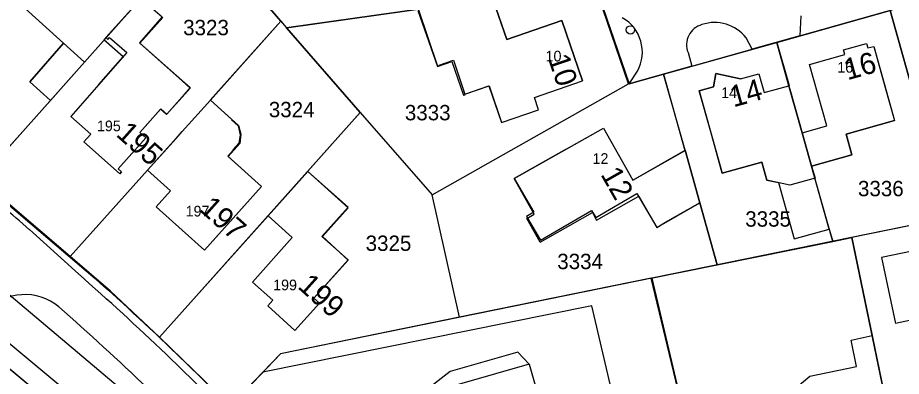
# Model space of a CAD drawing. Extents: x 148816 to 151297, y 399515 to 402500.
# Drawn here: x 150980.7 to 151084.2, y 400866 to 400908 of the extents above; entities that cross this region are included whole.
import ezdxf

# ---------------------------------------------------------------- set-up
doc = ezdxf.new("R2010")
doc.units = 0
for name, color, linetype in [('B01 Hoofdgebouw  [D] Norm', 7, 'Continuous'), ('B01 Hoofdgebouw  [T] Norm', 7, 'Continuous'), ('B01 hoofgebouw', 7, 'Continuous'), ('B02 Bijgebouw  [D] Norm', 7, 'Continuous'), ('B02 Bijgebouw  [T] Norm', 7, 'Continuous'), ('B07 Tussenmuur  [D] Norm', 7, 'Continuous'), ('B07 Tussenmuur  [T] Norm', 7, 'Continuous'), ('G01 perceelsgrens', 7, 'Continuous'), ('T04 Haag heg  [D] Gem', 7, 'Continuous'), ('V00 Kant verharding algemeen  [T] Norm', 7, 'Continuous'), ('V00 Kant verharding algemeen secundair  [T] Gem', 7, 'Continuous'), ('Z01 perceelnummer', 7, 'Continuous'), ('Z02 huisnummer', 7, 'Continuous'), ('Z02 Huisnummer  [Tekst] Norm', 7, 'Continuous')]:
    doc.layers.add(name, color=color, linetype=linetype)

msp = doc.modelspace()

# ---------------------------------------------------------------- linework, layer by layer
at = {"layer": 'B01 Hoofdgebouw  [D] Norm'}
msp.add_line((151040.63, 400867.47), (151042.45, 400861.14), dxfattribs=at)
at = {"layer": 'B01 Hoofdgebouw  [T] Norm'}
for p, q in [((150991.04, 400905.68), (150995.18, 400910.29)), ((151036.43, 400910.08), (151038.01, 400905.46)), ((151027.6, 400908.87), (151029.89, 400902.31)), ((150997.72, 400908.02), (150995.05, 400905.04)), ((151038.01, 400905.46), (151044.47, 400907.67)), ((151044.47, 400907.67), (151046.88, 400900.61)), ((150991.04, 400905.68), (150991.28, 400905.47)), ((150991.28, 400905.47), (150991.49, 400905.71)), ((150991.49, 400905.71), (150993.52, 400903.92)), ((150995.05, 400905.04), (151000, 400900.61)), ((151077.44, 400904.25), (151080.13, 400905.01)), ((151080.13, 400905.01), (151080.28, 400904.47)), ((151080.28, 400904.47), (151080.98, 400904.66)), ((151080.98, 400904.66), (151083.42, 400895.97)), ((150993.52, 400903.92), (150986.94, 400896.45)), ((151073.45, 400902.55), (151077.59, 400903.71)), ((151077.59, 400903.71), (151077.44, 400904.25)), ((151029.89, 400902.31), (151031.56, 400902.89)), ((151031.56, 400902.89), (151032.94, 400898.93)), ((151075.47, 400895.35), (151073.45, 400902.55)), ((151062.5, 400901.47), (151062.22, 400899.92)), ((151065.39, 400900.85), (151062.5, 400901.47)), ((151000, 400900.61), (151000.94, 400899.77)), ((151041.25, 400898.69), (151046.88, 400900.61)), ((151065.39, 400900.85), (151067.54, 400901.46)), ((151067.54, 400901.46), (151068.16, 400899.24)), ((151000.94, 400899.77), (151000, 400898.72)), ((151033.11, 400899.06), (151035.92, 400900.02)), ((151035.92, 400900.02), (151037.38, 400895.74)), ((151062.22, 400899.92), (151060.54, 400899.46)), ((151060.54, 400899.46), (151063.23, 400889.83)), ((151068.16, 400899.24), (151071.05, 400900.05)), ((151071.05, 400900.05), (151072.59, 400894.54)), ((151000, 400898.72), (150998.18, 400896.68)), ((151032.94, 400898.93), (151033.14, 400898.99)), ((151033.14, 400898.99), (151033.11, 400899.06)), ((151041.74, 400897.23), (151041.25, 400898.69)), ((151003.3, 400898.36), (151000, 400894.68)), ((151005.83, 400896.09), (151003.3, 400898.36)), ((150986.94, 400896.45), (150989.3, 400894.37)), ((150997.47, 400897.32), (150995.04, 400894.58)), ((150997.47, 400897.32), (150998.18, 400896.68)), ((151037.38, 400895.74), (151041.74, 400897.23)), ((151005.78, 400896.04), (151005.83, 400896.09)), ((151006.55, 400895.34), (151005.78, 400896.04)), ((151006.55, 400895.34), (151006.77, 400894.31)), ((151072.59, 400894.54), (151075.47, 400895.35)), ((151077.75, 400894.38), (151083.42, 400895.97)), ((150989.3, 400894.37), (150988.49, 400893.47)), ((150995.04, 400894.58), (150995.74, 400893.95)), ((151000, 400894.68), (150995.94, 400890.15)), ((151006.77, 400894.31), (151006.62, 400893.32)), ((151038.87, 400889.18), (151049.32, 400895.08)), ((151049.32, 400895.08), (151052.77, 400889.01)), ((151078.42, 400891.96), (151077.75, 400894.38)), ((150992.69, 400889.74), (150988.49, 400893.47)), ((150995.74, 400893.95), (150992.52, 400890.33)), ((151006.62, 400893.32), (151005.93, 400892.55)), ((151005.98, 400892.51), (151005.34, 400891.79)), ((151005.93, 400892.55), (151005.98, 400892.51)), ((151052.77, 400889.01), (151058.89, 400892.48)), ((151060.62, 400886.34), (151058.89, 400892.49)), ((151005.34, 400891.79), (151009.29, 400888.26)), ((151063.23, 400889.83), (151067.87, 400891.12)), ((151067.87, 400891.12), (151068.46, 400889)), ((151073.7, 400890.65), (151078.42, 400891.96)), ((150992.52, 400890.33), (150992.91, 400889.98)), ((150998.64, 400887.73), (150995.94, 400890.15)), ((150992.91, 400889.98), (150992.69, 400889.74)), ((151014.73, 400890.01), (151010.05, 400884.81)), ((151014.73, 400890.01), (151019.44, 400885.75)), ((151041.23, 400885), (151038.87, 400889.18)), ((151009.29, 400888.26), (151002.63, 400880.8)), ((150998.64, 400887.73), (150996.97, 400885.86)), ((151048.52, 400884.32), (151053.48, 400887.13)), ((151053.48, 400887.13), (151055.56, 400883.47)), ((151055.56, 400883.47), (151060.62, 400886.34)), ((151000, 400883.15), (150996.97, 400885.86)), ((151019.44, 400885.75), (151016.41, 400882.39)), ((151040.36, 400884.51), (151041.23, 400885)), ((151042.82, 400882.23), (151048.03, 400885.19)), ((151048.03, 400885.19), (151048.52, 400884.32)), ((151010.05, 400884.81), (151012.87, 400882.28)), ((151041.93, 400881.73), (151040.36, 400884.51)), ((151002.63, 400880.8), (151000, 400883.15)), ((151008.22, 400877.06), (151012.87, 400882.28)), ((151016.41, 400882.39), (151019.45, 400879.64)), ((151041.93, 400881.73), (151042.82, 400882.23)), ((151089.61, 400881.55), (151081.87, 400879.95)), ((151081.87, 400879.95), (151083.52, 400872.21)), ((151019.45, 400879.64), (151015.43, 400875.19)), ((151010.6, 400874.93), (151008.22, 400877.06)), ((151010.01, 400874.28), (151010.6, 400874.93)), ((151016.09, 400874.59), (151013.2, 400871.39)), ((151015.43, 400875.19), (151016.09, 400874.59)), ((151013.2, 400871.39), (151010.01, 400874.28)), ((151087.78, 400873.12), (151083.52, 400872.21)), ((151078.32, 400870.28), (151080.78, 400870.79)), ((151080.78, 400870.79), (151084.18, 400854.32)), ((151078.96, 400867.19), (151078.32, 400870.28)), ((151073.5, 400866.06), (151078.96, 400867.19)), ((151071.27, 400864.17), (151073.5, 400866.06))]:
    msp.add_line(p, q, dxfattribs=at)
msp.add_lwpolyline([(151068.46, 400889), (151069.83, 400888.71), (151071.67, 400882.12), (151075.76, 400883.26), (151073.7, 400890.65)], dxfattribs=at)
at = {"layer": 'B01 hoofgebouw'}
for points in [[(150990.24, 400900.2), (150993.1, 400903.44), (150990.82, 400905.44), (150995.21, 400910.26), (150997.66, 400908.1), (150995, 400905.09), (151000, 400900.67)], [(151037.38, 400895.74), (151041.74, 400897.23), (151041.25, 400898.69), (151046.88, 400900.61), (151044.47, 400907.67), (151038.01, 400905.46), (151036.39, 400910.21), (151031.43, 400909.51)], [(151027.68, 400908.92), (151029.91, 400902.34), (151030.11, 400902.4), (151030.08, 400902.47), (151031.76, 400903.04), (151033.11, 400899.07), (151035.93, 400900.02), (151037.38, 400895.74)], [(150982.14, 400900.51), (150984.56, 400898.33), (150988.55, 400902.81), (150986.1, 400905.03)], [(150982.14, 400900.51), (150986.1, 400905.03)], [(151061.89, 400894.64), (151060.54, 400899.46), (151062.22, 400899.92), (151062.5, 400901.47), (151065.39, 400900.85), (151067.54, 400901.46), (151068.16, 400899.24), (151071.05, 400900.05), (151071.23, 400899.38), (151072.59, 400894.54), (151075.47, 400895.35), (151073.45, 400902.55), (151077.59, 400903.71), (151077.44, 400904.25), (151080.13, 400905.01), (151080.28, 400904.47), (151080.98, 400904.66), (151082.33, 400899.85)], [(151000, 400900.67), (151000.94, 400899.83), (151000, 400898.76)], [(150990.24, 400900.2), (150986.94, 400896.45), (150989.3, 400894.37), (150988.49, 400893.47), (150992.3, 400890.09)], [(151082.33, 400899.85), (151083.42, 400895.97), (151077.74, 400894.38), (151078.42, 400891.96), (151073.7, 400890.64), (151074.1, 400889.24), (151071.16, 400888.41), (151068.46, 400888.99), (151067.86, 400891.12), (151063.23, 400889.83), (151061.89, 400894.64)], [(151000, 400898.76), (150998.19, 400896.72), (150997.48, 400897.35), (150995.04, 400894.59), (150995.76, 400893.96)], [(151000, 400894.68), (151003.3, 400898.36), (151006.58, 400895.41), (151006.88, 400894.37), (151006.73, 400893.28), (151005.38, 400891.77), (151009.29, 400888.26), (151005.96, 400884.53)], [(150999.28, 400893.88), (151000, 400894.68)], [(151044.97, 400892.62), (151049.32, 400895.08), (151052.77, 400889.01), (151058.89, 400892.49), (151060.62, 400886.34), (151056.27, 400883.87)], [(150999.28, 400893.88), (150995.94, 400890.15), (150998.64, 400887.73), (150996.97, 400885.86), (151000, 400883.15)], [(151044.97, 400892.62), (151038.87, 400889.18), (151041.18, 400885.23), (151040.33, 400884.73), (151041.96, 400881.95), (151047.94, 400885.46), (151048.44, 400884.61), (151053.24, 400887.43), (151055.56, 400883.47), (151056.27, 400883.87)], [(150992.3, 400890.09), (150992.69, 400889.74), (150992.91, 400889.98), (150992.52, 400890.32)], [(151013.4, 400888.53), (151014.73, 400890.01), (151019.43, 400885.82), (151016.36, 400882.39), (151019.42, 400879.66), (151015.42, 400875.19), (151016.09, 400874.59)], [(151013.4, 400888.53), (151010.05, 400884.81), (151012.87, 400882.28), (151008.22, 400877.06), (151010.6, 400874.93), (151010.01, 400874.28), (151013.2, 400871.39), (151016.09, 400874.59)], [(151000, 400883.15), (151002.63, 400880.8), (151005.96, 400884.53)], [(151064.7, 400855.35), (151065.32, 400855.47), (151064.65, 400858.74), (151068.67, 400859.57), (151067.85, 400863.51), (151071.27, 400864.17), (151073.5, 400866.06), (151078.96, 400867.19), (151078.32, 400870.28), (151080.78, 400870.79), (151084.18, 400854.32), (151077.84, 400853.01), (151078.05, 400851.93), (151077.63, 400851.84), (151077.62, 400851.91), (151072.83, 400850.92), (151072.88, 400849.47), (151071.57, 400849.42), (151068.19, 400848.72), (151068.03, 400849.64), (151065.97, 400849.22), (151064.7, 400855.35)]]:
    msp.add_lwpolyline(points, dxfattribs=at)
at = {"layer": 'B02 Bijgebouw  [D] Norm'}
msp.add_line((151040.63, 400867.47), (151028.8, 400864.07), dxfattribs=at)
at = {"layer": 'B02 Bijgebouw  [T] Norm'}
for p, q in [((150986.1, 400905.03), (150982.14, 400900.51)), ((150988.55, 400902.81), (150986.1, 400905.03)), ((150984.56, 400898.33), (150988.55, 400902.81)), ((150982.14, 400900.51), (150984.56, 400898.33))]:
    msp.add_line(p, q, dxfattribs=at)
at = {"layer": 'B07 Tussenmuur  [D] Norm'}
for p, q in [((151072.34, 400905.9), (151083.03, 400908.91)), ((151072.34, 400905.9), (151083.03, 400908.91)), ((151049.48, 400908.53), (151052.33, 400900.26)), ((151049.48, 400908.53), (151052.33, 400900.26)), ((151072.34, 400905.9), (151066.76, 400904.33)), ((151072.34, 400905.9), (151066.76, 400904.33)), ((151059.66, 400902.35), (151066.76, 400904.33)), ((151059.66, 400902.35), (151066.76, 400904.33)), ((151059.66, 400902.35), (151052.33, 400900.26)), ((151059.66, 400902.35), (151052.33, 400900.26))]:
    msp.add_line(p, q, dxfattribs=at)
at = {"layer": 'B07 Tussenmuur  [T] Norm'}
msp.add_line((151072.59, 400894.54), (151073.7, 400890.65), dxfattribs=at)
at = {"layer": 'G01 perceelsgrens'}
for points in [[(150988.55, 400902.81), (150986.1, 400905.03), (150980.38, 400910.27), (150973.08, 400916.64), (150968.08, 400920.98)], [(151048.29, 400911.95), (151012.21, 400906.83)], [(151052.27, 400900.27), (151048.29, 400911.95)], [(151011.53, 400907.6), (151008.97, 400910.63)], [(150988.55, 400902.81), (150994.15, 400909.08)], [(151069.64, 400905.12), (151082.92, 400908.85)], [(151089.72, 400884.59), (151087.21, 400893.61), (151085.41, 400899.96), (151082.92, 400908.85)], [(151000, 400894.68), (151003.3, 400898.36), (151011.53, 400907.6)], [(151011.53, 400907.6), (151012.21, 400906.83)], [(151020.85, 400896.93), (151012.21, 400906.83)], [(151056.34, 400901.39), (151069.64, 400905.12)], [(151076.18, 400881.83), (151073.7, 400890.64), (151072.59, 400894.54), (151071.05, 400900.05), (151069.64, 400905.12)], [(150938.14, 400904.55), (150954.57, 400894.89), (150964.05, 400888.57), (150974.2, 400880.24), (151000, 400858.51)], [(150976.3, 400889.08), (150988.55, 400902.81)], [(151052.27, 400900.27), (151056.34, 400901.39)], [(151062.66, 400879.09), (151060.62, 400886.34), (151058.89, 400892.49), (151056.34, 400901.39)], [(151029.28, 400887.26), (151052.27, 400900.27)], [(151000, 400873.57), (151010.05, 400884.81), (151014.7, 400890.05), (151020.85, 400896.93)], [(151020.85, 400896.93), (151029.28, 400887.26)], [(150986.87, 400880.06), (150995.94, 400890.15), (151000, 400894.68)], [(150986.87, 400880.06), (150976.3, 400889.08)], [(151032.47, 400872.94), (151029.28, 400887.26)], [(151089.72, 400884.59), (151078.43, 400882.29)], [(151062.66, 400879.09), (151076.18, 400881.83)], [(151076.18, 400881.83), (151078.43, 400882.29)], [(151086.84, 400841.61), (151078.43, 400882.29)], [(150997.35, 400870.61), (150991.61, 400876), (150986.87, 400880.06)], [(151054.92, 400877.51), (151062.66, 400879.09)], [(151054.92, 400877.51), (151032.47, 400872.94)], [(151064.55, 400836.81), (151058.28, 400863.54), (151054.92, 400877.51)], [(150997.35, 400870.61), (151000, 400873.57)], [(151047.96, 400874.27), (151009.44, 400866.5)], [(151057.11, 400835.27), (151047.96, 400874.27)], [(151032.47, 400872.94), (151011.52, 400868.67), (151009.44, 400866.5)], [(150974.99, 400870.91), (150995.34, 400853.92)], [(151000, 400868.02), (150997.35, 400870.61)], [(151005.62, 400862.51), (151000, 400868.02)], [(151009.44, 400866.5), (151005.93, 400862.83), (151005.62, 400862.51)]]:
    msp.add_lwpolyline(points, dxfattribs=at)
at = {"layer": 'T04 Haag heg  [D] Gem'}
for p, q in [((151012.21, 400906.83), (151048.29, 400911.95)), ((150980.38, 400910.27), (150986.1, 400905.03)), ((151008.97, 400910.63), (151012.21, 400906.83)), ((151082.92, 400908.85), (151085.41, 400899.96)), ((151011.53, 400907.6), (151003.29, 400898.37)), ((151012.21, 400906.83), (151020.85, 400896.93)), ((150988.55, 400902.81), (150991.08, 400905.64)), ((151069.64, 400905.12), (151071.06, 400900.06)), ((151056.34, 400901.39), (151058.87, 400892.47)), ((151029.28, 400887.26), (151052.27, 400900.27)), ((150984.56, 400898.33), (150976.3, 400889.08)), ((151020.85, 400896.93), (151000, 400873.57)), ((151020.85, 400896.93), (151029.28, 400887.26)), ((150995.94, 400890.15), (150986.87, 400880.06)), ((151104.06, 400887.52), (151011.52, 400868.67)), ((151060.61, 400886.33), (151062.66, 400879.09)), ((151075.76, 400883.26), (151076.18, 400881.83)), ((151078.42, 400882.3), (151080.78, 400870.79)), ((151055.01, 400877.53), (151064.57, 400836.8)), ((151000, 400873.57), (150997.35, 400870.61)), ((151011.52, 400868.67), (151006.4, 400863.33))]:
    msp.add_line(p, q, dxfattribs=at)
at = {"layer": 'V00 Kant verharding algemeen  [T] Norm'}
for p, q in [((151039.31, 400868.86), (151031.38, 400866.58)), ((151040.63, 400867.47), (151039.31, 400868.86)), ((151031.38, 400866.58), (151027.68, 400863.69))]:
    msp.add_line(p, q, dxfattribs=at)
for points in [[(151090.47, 400930.35), (151048.34, 400911.9), (151052.33, 400900.26), (151096.54, 400912.74)], [(150976.22, 400889.03), (150982.15, 400883.98), (150989.8, 400877.5)], [(150987.86, 400878.01), (150982.1, 400883.2)], [(150976.39, 400872.69), (150997.03, 400855.53), (151000, 400859.04)], [(150974.95, 400870.93), (151000, 400850.03)], [(151000, 400866.8), (150998.11, 400868.63)], [(151000, 400868.02), (151013.62, 400854.84)], [(151030.12, 400837.61), (151000, 400866.8)]]:
    msp.add_lwpolyline(points, dxfattribs=at)
for centre, radius, start, end in [((150870.77, 400758.13), 167.44, 48.3247, 51.1404), ((150735.68, 400592.23), 381.14, 46.4851, 48.5736), ((150793.82, 400656.38), 295.46, 45.7477, 48.4479), ((150981.63, 400869.54), 6.06, 49.5274, 138.5671), ((150738.88, 400594.45), 372.94, 46.4314, 48.5893)]:
    msp.add_arc(centre, radius, start, end, dxfattribs=at)
at = {"layer": 'V00 Kant verharding algemeen secundair  [T] Gem'}
for p, q in [((151072.45, 400908.25), (151072.34, 400905.9)), ((151066.76, 400904.33), (151066.02, 400905.64)), ((151059.23, 400903.95), (151059.66, 400902.35)), ((151052.33, 400900.26), (151053.32, 400901.76))]:
    msp.add_line(p, q, dxfattribs=at)
msp.add_circle((151052.48, 400906.58), 0.5, dxfattribs=at)
for centre, radius, start, end in [((151049.24, 400903.98), 4.64, 331.5249, 60.4457), ((151061.51, 400904.84), 2.45, 105.4659, 201.5023), ((151062.34, 400902.8), 4.65, 37.6376, 108.5268)]:
    msp.add_arc(centre, radius, start, end, dxfattribs=at)

# ---------------------------------------------------------------- texts
at = {"layer": 'Z01 perceelnummer'}
for s, p in [('3323', (151000.11, 400905.96)), ('3324', (151010.14, 400896.36)), ('3333', (151026.07, 400896)), ('3336', (151079.13, 400887.11)), ('3335', (151065.93, 400883.55)), ('3325', (151021.48, 400880.71)), ('3334', (151043.92, 400878.58))]:
    msp.add_text(s, height=1.8, dxfattribs=at).set_placement(p)
at = {"layer": 'Z02 huisnummer'}
for s, rotation, p in [('10', 288.8518, (151042.8, 400903.28)), ('16', 15.6621, (151077.9, 400900.68)), ('14', 15.6621, (151064.55, 400897.51)), ('195', 318.3236, (150992.14, 400894.24)), ('12', 299.6169, (151048.94, 400889.68)), ('197', 318.2428, (151001.9, 400885.48)), ('199', 318.0809, (151013.41, 400876.44))]:
    msp.add_text(s, height=2.5, rotation=rotation, dxfattribs=at).set_placement(p)
at = {"layer": 'Z02 Huisnummer  [Tekst] Norm'}
for s, p in [('10', (151042.55, 400902.89)), ('16', (151076.71, 400901.58)), ('14', (151063.11, 400898.61)), ('195', (150990.02, 400894.72)), ('12', (151048.05, 400890.9)), ('197', (151000.4, 400884.74)), ('199', (151010.65, 400876.1))]:
    msp.add_text(s, height=1.25, dxfattribs=at).set_placement(p)

doc.saveas('drawing.dxf')
